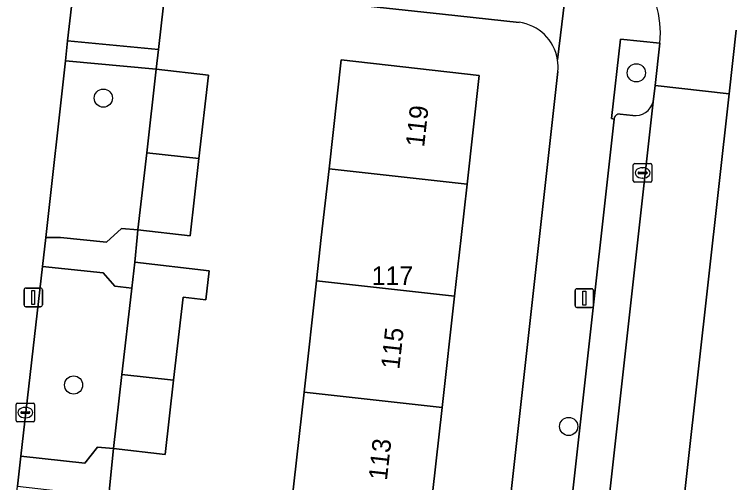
# Model space of a CAD drawing. Extents: x 161928 to 163071, y 386474 to 387428.
# Drawn here: x 162290.09 to 162328.77, y 387236.81 to 387262.01 of the extents above; entities that cross this region are included whole.
import ezdxf

# ---------------------------------------------------------------- set-up
doc = ezdxf.new("R2010")
doc.units = 0
for name, color, linetype in [('IMGEO_Berm_groen', 7, 'Continuous'), ('IMGEO_Boom', 7, 'Continuous'), ('IMGEO_Erf', 7, 'Continuous'), ('IMGEO_Groenvoorziening', 7, 'Continuous'), ('IMGEO_Kolk', 7, 'Continuous'), ('IMGEO_Lichtmast', 7, 'Continuous'), ('IMGEO_Pand', 7, 'Continuous'), ('IMGEO_Pand_nummerreeks', 7, 'Continuous'), ('IMGEO_Parkeervlak_open', 7, 'Continuous'), ('IMGEO_Rijbaan_lokaal_open', 7, 'Continuous'), ('IMGEO_Voetpad_open', 7, 'Continuous')]:
    doc.layers.add(name, color=color, linetype=linetype)

msp = doc.modelspace()

# ---------------------------------------------------------------- linework, layer by layer
at = {"layer": 'IMGEO_Berm_groen'}
for points in [[(162328.957, 387261.15), (162328.575, 387257.733), (162322.961, 387207.382), (162325.571, 387207.091), (162323.545, 387189.2), (162320.968, 387189.478), (162316.222, 387146.882), (162320.587, 387146.404), (162327.389, 387145.669), (162329.167, 387161.695), (162326.579, 387161.986), (162328.574, 387179.838), (162331.156, 387179.573), (162335.944, 387222.428)], [(162324.846, 387260.464), (162322.722, 387260.675), (162322.235, 387256.4), (162322.385, 387256.373)], [(162324.485, 387257.3), (162324.595, 387258.179), (162324.846, 387260.464)], [(162322.705, 387256.639), (162323.391, 387256.571)]]:
    msp.add_lwpolyline(points, dxfattribs=at)
for centre, radius, start, end in [((162323.516, 387257.568), 1.005, 262.8311, 344.5249), ((162322.665, 387256.361), 0.281, 81.8821, 177.588)]:
    msp.add_arc(centre, radius, start, end, dxfattribs=at)
at = {"layer": 'IMGEO_Boom'}
for centre in [(162323.58, 387258.862), (162294.877, 387257.502), (162293.276, 387242.067), (162319.935, 387239.835)]:
    msp.add_circle(centre, 0.489, dxfattribs=at)
at = {"layer": 'IMGEO_Erf'}
for points in [[(162317.263, 387261.58), (162313.142, 387262.014), (162298.238, 387263.643), (162297.847, 387260.112), (162297.73, 387259.053), (162300.533, 387258.733), (162300.022, 387254.253), (162299.546, 387250.086), (162296.743, 387250.406), (162296.7, 387250), (162296.573, 387248.673), (162300.582, 387248.215), (162300.403, 387246.649), (162299.17, 387246.79), (162298.66, 387242.319), (162298.204, 387238.328), (162295.428, 387238.645), (162295.09, 387235.251)], [(162312.909, 387200.984), (162319.355, 387258.927)]]:
    msp.add_lwpolyline(points, dxfattribs=at)
msp.add_lwpolyline([(162303.703, 387223.929), (162304.348, 387229.702), (162305.011, 387235.628), (162305.688, 387241.686), (162306.357, 387247.675), (162306.617, 387250), (162307.031, 387253.705), (162307.685, 387259.559), (162315.121, 387258.728), (162314.467, 387252.874), (162314.146, 387250), (162313.793, 387246.844), (162313.124, 387240.855), (162312.447, 387234.797), (162311.785, 387228.871), (162311.14, 387223.098), (162310.453, 387216.958), (162309.779, 387210.927), (162309.092, 387204.775), (162307.542, 387204.948), (162301.655, 387205.606), (162302.343, 387211.758), (162303.017, 387217.789)], close=True, dxfattribs=at)
for centre, radius, start, end in [((162316.956, 387259.187), 2.413, 9.1205, 82.7018), ((162316.906, 387259.187), 2.463, 353.9374, 8.9178)]:
    msp.add_arc(centre, radius, start, end, dxfattribs=at)
at = {"layer": 'IMGEO_Groenvoorziening'}
msp.add_lwpolyline([(162293.162, 387262.437), (162292.957, 387260.587), (162297.847, 387260.112), (162298.238, 387263.643)], dxfattribs=at)
for points in [[(162297.218, 387254.566), (162297.73, 387259.053), (162292.838, 387259.517), (162291.782, 387250), (162292.564, 387250), (162295.053, 387249.755), (162295.86, 387250.483), (162296.743, 387250.406)], [(162296.394, 387247.107), (162296.414, 387247.284), (162295.498, 387247.388), (162294.873, 387248.096), (162291.605, 387248.45), (162290.436, 387238.233), (162293.89, 387237.854), (162294.557, 387238.718), (162295.428, 387238.645), (162295.883, 387242.629)]]:
    msp.add_lwpolyline(points, close=True, dxfattribs=at)
at = {"layer": 'IMGEO_Kolk'}
for p, q in [((162323.418, 387253.052), (162323.418, 387253.904)), ((162323.493, 387253.978), (162324.345, 387253.978)), ((162324.419, 387253.904), (162324.419, 387253.052)), ((162323.72, 387253.521), (162324.118, 387253.521)), ((162323.906, 387253.758), (162323.931, 387253.758)), ((162323.677, 387253.472), (162323.677, 387253.484)), ((162324.115, 387253.435), (162323.717, 387253.435)), ((162323.929, 387253.198), (162323.904, 387253.198)), ((162324.161, 387253.484), (162324.161, 387253.472)), ((162324.345, 387252.978), (162323.493, 387252.978)), ((162290.177, 387240.157), (162290.177, 387241.009)), ((162290.252, 387241.083), (162291.104, 387241.083)), ((162290.665, 387240.863), (162290.69, 387240.863)), ((162291.178, 387241.009), (162291.178, 387240.157)), ((162290.436, 387240.577), (162290.436, 387240.589)), ((162290.874, 387240.54), (162290.476, 387240.54)), ((162290.479, 387240.626), (162290.877, 387240.626)), ((162290.92, 387240.589), (162290.92, 387240.577)), ((162291.104, 387240.083), (162290.252, 387240.083)), ((162290.688, 387240.303), (162290.663, 387240.303))]:
    msp.add_line(p, q, dxfattribs=at)
for points in [[(162323.418, 387253.052), (162323.418, 387253.904)], [(162323.493, 387253.978), (162324.345, 387253.978)], [(162324.419, 387253.904), (162324.419, 387253.052)], [(162324.345, 387252.978), (162323.493, 387252.978)], [(162290.177, 387240.157), (162290.177, 387241.009)], [(162290.252, 387241.083), (162291.104, 387241.083)], [(162291.178, 387241.009), (162291.178, 387240.157)], [(162291.104, 387240.083), (162290.252, 387240.083)]]:
    msp.add_lwpolyline(points, dxfattribs=at)
for centre, radius, start, end in [((162323.495, 387253.902), 0.0765, 91.552, 178.448), ((162323.495, 387253.902), 0.0765, 91.552, 178.448), ((162324.343, 387253.902), 0.0765, 1.552, 88.448), ((162324.343, 387253.902), 0.0765, 1.552, 88.448), ((162323.717, 387253.481), 0.0403, 85.8775, 175.7526), ((162324.122, 387253.483), 0.0386, 1.7309, 96.639), ((162323.714, 387253.471), 0.0366, 178.938, 274.7102), ((162324.118, 387253.478), 0.043, 264.8664, 352.4533), ((162323.495, 387253.054), 0.0765, 181.552, 268.448), ((162323.495, 387253.054), 0.0765, 181.552, 268.448), ((162324.343, 387253.054), 0.0765, 271.552, 358.448), ((162324.343, 387253.054), 0.0765, 271.552, 358.448), ((162290.254, 387241.007), 0.0765, 91.552, 178.448), ((162290.254, 387241.007), 0.0765, 91.552, 178.448), ((162291.102, 387241.007), 0.0765, 1.552, 88.448), ((162291.102, 387241.007), 0.0765, 1.552, 88.448), ((162290.476, 387240.586), 0.0403, 85.8775, 175.7526), ((162290.473, 387240.576), 0.0366, 178.938, 274.7102), ((162290.877, 387240.583), 0.043, 264.8664, 352.4533), ((162290.881, 387240.588), 0.0386, 1.7309, 96.639), ((162290.254, 387240.159), 0.0765, 181.552, 268.448), ((162290.254, 387240.159), 0.0765, 181.552, 268.448), ((162291.102, 387240.159), 0.0765, 271.552, 358.448), ((162291.102, 387240.159), 0.0765, 271.552, 358.448)]:
    msp.add_arc(centre, radius, start, end, dxfattribs=at)
for centre, major_axis, ratio, start_param, end_param in [((162323.905, 387253.478), (-0.387, 0.002), 0.722429, 4.712389, 7.853982), ((162323.93, 387253.478), (-0.39, 0.002), 0.717154, 1.570796, 4.712389), ((162290.664, 387240.583), (-0.387, 0.002), 0.722429, 4.712389, 7.853982), ((162290.689, 387240.583), (-0.39, 0.002), 0.717154, 1.570796, 4.712389)]:
    msp.add_ellipse(centre, major_axis=major_axis, ratio=ratio, start_param=start_param, end_param=end_param, dxfattribs=at)
at = {"layer": 'IMGEO_Lichtmast'}
for p, q in [((162290.608, 387246.379), (162290.608, 387247.179)), ((162290.608, 387247.179), (162290.608, 387246.379)), ((162290.708, 387247.279), (162291.498, 387247.279)), ((162291.498, 387247.279), (162290.708, 387247.279)), ((162291.598, 387247.179), (162291.598, 387246.379)), ((162291.598, 387246.379), (162291.598, 387247.179)), ((162320.284, 387246.342), (162320.284, 387247.142)), ((162320.284, 387247.142), (162320.284, 387246.342)), ((162320.384, 387247.242), (162321.174, 387247.242)), ((162321.174, 387247.242), (162320.384, 387247.242)), ((162321.274, 387247.142), (162321.274, 387246.342)), ((162321.274, 387246.342), (162321.274, 387247.142)), ((162291.498, 387246.279), (162290.708, 387246.279)), ((162290.708, 387246.279), (162291.498, 387246.279)), ((162321.174, 387246.242), (162320.384, 387246.242)), ((162320.384, 387246.242), (162321.174, 387246.242))]:
    msp.add_line(p, q, dxfattribs=at)
for points in [[(162291.028, 387247.154), (162291.178, 387247.154), (162291.178, 387246.404), (162291.028, 387246.404), (162291.028, 387247.154)], [(162320.704, 387247.117), (162320.854, 387247.117), (162320.854, 387246.367), (162320.704, 387246.367), (162320.704, 387247.117)]]:
    msp.add_lwpolyline(points, dxfattribs=at)
for centre, start, end in [((162290.708, 387247.179), 90, 180), ((162290.708, 387247.179), 90, 180), ((162291.498, 387247.179), 0, 90), ((162291.498, 387247.179), 360, 90), ((162320.384, 387247.142), 90, 180), ((162320.384, 387247.142), 90, 180), ((162321.174, 387247.142), 0, 90), ((162321.174, 387247.142), 360, 90), ((162290.708, 387246.379), 180, 270), ((162290.708, 387246.379), 180, 270), ((162291.498, 387246.379), 270, 0), ((162291.498, 387246.379), 270, 0), ((162320.384, 387246.342), 180, 270), ((162320.384, 387246.342), 180, 270), ((162321.174, 387246.342), 270, 0), ((162321.174, 387246.342), 270, 0)]:
    msp.add_arc(centre, 0.1, start, end, dxfattribs=at)
at = {"layer": 'IMGEO_Pand'}
for points in [[(162314.467, 387252.874), (162315.121, 387258.728), (162307.685, 387259.559), (162307.031, 387253.705)], [(162297.218, 387254.566), (162300.022, 387254.253), (162300.533, 387258.733), (162297.73, 387259.053)], [(162296.743, 387250.406), (162299.546, 387250.086), (162300.022, 387254.253), (162297.218, 387254.566)], [(162307.031, 387253.705), (162306.617, 387250), (162306.357, 387247.675), (162313.793, 387246.844), (162314.146, 387250), (162314.467, 387252.874)], [(162299.17, 387246.79), (162300.403, 387246.649), (162300.582, 387248.215), (162296.573, 387248.673), (162296.414, 387247.284), (162296.394, 387247.107), (162295.883, 387242.629), (162298.66, 387242.319)], [(162313.124, 387240.855), (162313.793, 387246.844), (162306.357, 387247.675), (162305.688, 387241.686)], [(162295.428, 387238.645), (162298.204, 387238.328), (162298.66, 387242.319), (162295.883, 387242.629)], [(162305.688, 387241.686), (162305.011, 387235.628), (162312.447, 387234.797), (162313.124, 387240.855)]]:
    msp.add_lwpolyline(points, close=True, dxfattribs=at)
at = {"layer": 'IMGEO_Parkeervlak_open'}
for points in [[(162314.527, 387167.729), (162324.485, 387257.3)], [(162323.391, 387256.571), (162322.705, 387256.639)], [(162322.385, 387256.373), (162312.674, 387169.139)]]:
    msp.add_lwpolyline(points, dxfattribs=at)
for centre, radius, start, end in [((162323.516, 387257.568), 1.005, 262.8311, 344.5249), ((162322.665, 387256.361), 0.281, 81.8821, 177.588)]:
    msp.add_arc(centre, radius, start, end, dxfattribs=at)
at = {"layer": 'IMGEO_Rijbaan_lokaal_open'}
for points in [[(162324.846, 387260.464), (162324.595, 387258.179), (162328.575, 387257.733), (162328.957, 387261.15)], [(162314.145, 387128.5), (162315.714, 387142.532), (162315.978, 387144.787), (162316.222, 387146.882), (162320.968, 387189.478), (162322.961, 387207.382), (162328.575, 387257.733), (162324.595, 387258.179), (162324.485, 387257.3), (162314.527, 387167.729), (162311.851, 387143.8), (162310.201, 387129.087), (162309.861, 387125.998), (162300.517, 387042.959), (162300.407, 387041.864)]]:
    msp.add_lwpolyline(points, dxfattribs=at)
msp.add_arc((162319.531, 387261.025), 5.345, 353.978, 83.4011, dxfattribs=at)
at = {"layer": 'IMGEO_Voetpad_open'}
for points in [[(162320.145, 387266.334), (162319.867, 387264.015), (162319.339, 387259.569)], [(162319.339, 387259.569), (162319.867, 387264.015), (162318.146, 387264.183), (162317.961, 387264.463)], [(162295.179, 387263.985), (162298.238, 387263.643), (162313.142, 387262.014), (162317.263, 387261.58)], [(162288.874, 387224.582), (162289.069, 387226.292), (162290.251, 387236.62), (162290.436, 387238.233), (162291.605, 387248.45), (162291.782, 387250), (162292.838, 387259.517), (162292.957, 387260.587), (162293.162, 387262.437)], [(162322.385, 387256.373), (162322.235, 387256.4), (162322.722, 387260.675), (162324.846, 387260.464)], [(162319.355, 387258.927), (162312.909, 387200.984), (162312.357, 387196.239), (162309.272, 387168.767), (162307.918, 387156.711), (162305.824, 387156.934), (162305.249, 387151.876), (162307.337, 387151.653), (162306.809, 387146.718)], [(162312.674, 387169.139), (162322.385, 387256.373)]]:
    msp.add_lwpolyline(points, dxfattribs=at)
for points in [[(162297.847, 387260.112), (162292.957, 387260.587), (162292.838, 387259.517), (162297.73, 387259.053)], [(162296.7, 387250), (162296.743, 387250.406), (162295.86, 387250.483), (162295.053, 387249.755), (162292.564, 387250), (162291.782, 387250), (162291.605, 387248.45), (162294.873, 387248.096), (162295.498, 387247.388), (162296.414, 387247.284), (162296.573, 387248.673)], [(162295.428, 387238.645), (162294.557, 387238.718), (162293.89, 387237.854), (162290.436, 387238.233), (162290.251, 387236.62), (162293.536, 387236.236), (162294.1, 387235.292), (162295.09, 387235.251)]]:
    msp.add_lwpolyline(points, close=True, dxfattribs=at)
for centre, radius, start, end in [((162319.531, 387261.025), 5.345, 353.978, 83.4011), ((162316.956, 387259.187), 2.413, 9.1205, 82.7018), ((162316.906, 387259.187), 2.463, 353.9374, 8.9178)]:
    msp.add_arc(centre, radius, start, end, dxfattribs=at)

# ---------------------------------------------------------------- texts
at = {"layer": 'IMGEO_Pand_nummerreeks'}
for s, p in [('119', (162312.15, 387254.832)), ('115', (162310.814, 387242.879)), ('113', (162310.146, 387236.902))]:
    msp.add_text(s, height=1, rotation=83.6239, dxfattribs=at).set_placement(p)
msp.add_text('117', height=1, dxfattribs=at).set_placement((162309.329, 387247.448))

doc.saveas('drawing.dxf')
